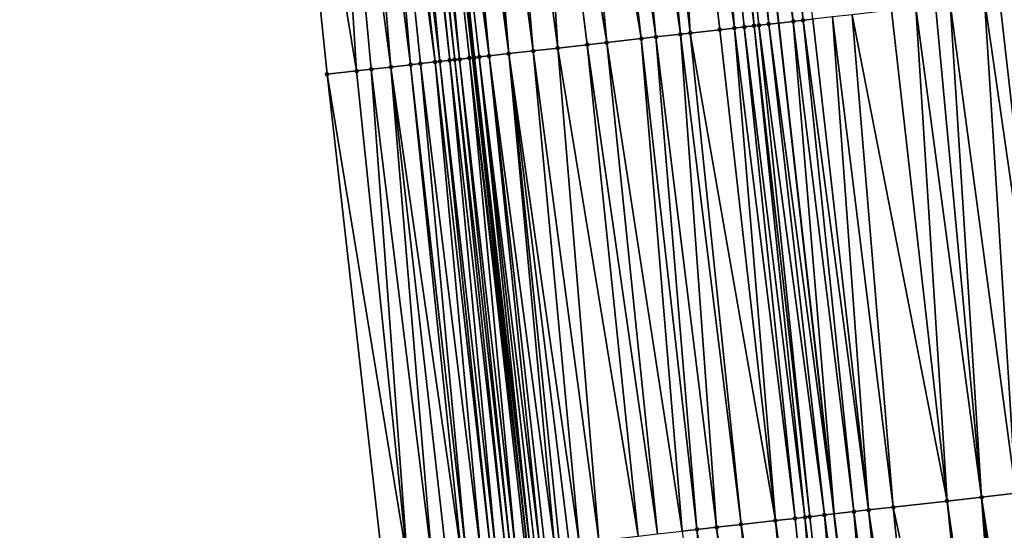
# Model space of a CAD drawing. Header units: feet. Extents: x 2004186 to 2014793, y 836912 to 864902.
# Tile 302 of 656: x 2010671 to 2010711, y 846562 to 846583. Entities that reach past the tile are written whole.
import ezdxf

# ---------------------------------------------------------------- set-up
doc = ezdxf.new("R2010")
doc.units = ezdxf.units.FT
doc.header["$LTSCALE"] = 100
doc.header["$MEASUREMENT"] = 0
for name, color, linetype, lineweight in [('EP_Travel Lane', 5, 'Continuous', 40), ('GPL_Skip Line', 2, 'Continuous', 40), ('Road Shots', 4, 'Continuous', 200), ('Road X-Section', 30, 'Continuous', 13)]:
    doc.layers.add(name, color=color, linetype=linetype, lineweight=lineweight)
doc.layers.add('I-77 SB_MM21-27-Surface-Border', color=7, linetype='Continuous')
doc.layers.add('I-77 SB_MM21-27-Surface-TIN', color=7, linetype='Continuous')

msp = doc.modelspace()

# ---------------------------------------------------------------- linework, layer by layer
at = {"layer": 'EP_Travel Lane'}
msp.add_polyline3d([(2010710.427281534, 846358.6636826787, 431.0598790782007), (2010708.84415915, 846378.5418675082, 431.2301920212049), (2010707.228482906, 846398.4750796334, 431.3984264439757), (2010705.61283548, 846418.4079362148, 431.5364268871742), (2010703.896541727, 846438.0590206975, 431.6706154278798), (2010702.005175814, 846457.9392202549, 431.8047084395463), (2010700.094050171, 846477.8456789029, 431.9339933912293), (2010698.182698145, 846497.7544955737, 432.1145469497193), (2010696.287928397, 846517.469890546, 432.2982350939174), (2010693.752455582, 846541.2357531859, 432.4414229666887), (2010691.53815431, 846561.1124940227, 432.5625172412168), (2010689.323838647, 846580.9893640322, 432.6556785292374), (2010687.109523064, 846600.8662333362, 432.7490151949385), (2010684.916266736, 846620.3862473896, 432.8704048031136), (2010682.365556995, 846640.2227027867, 432.9656242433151), (2010679.814833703, 846660.0592635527, 433.0354573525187), (2010677.264115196, 846679.8957871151, 433.1142516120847), (2010674.736842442, 846699.3669876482, 433.2019053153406)], dxfattribs=at)
at = {"layer": 'GPL_Skip Line'}
msp.add_polyline3d([(2010722.607946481, 846359.6180831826, 431.5534392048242), (2010721.029251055, 846379.5256798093, 431.7345156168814), (2010719.424851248, 846399.4601499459, 431.8844150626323), (2010717.820472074, 846419.3943637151, 432.0229026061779), (2010716.12549704, 846439.1858124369, 432.1563313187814), (2010714.296203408, 846459.0866051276, 432.3097081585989), (2010712.452399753, 846478.9998033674, 432.4492745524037), (2010710.60849604, 846498.9140822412, 432.6238982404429), (2010708.69003976, 846518.7259031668, 432.820283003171), (2010706.192759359, 846542.6460683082, 432.9817465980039), (2010703.951951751, 846562.519834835, 433.0951502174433), (2010701.711127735, 846582.3937468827, 433.1770790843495), (2010699.470299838, 846602.2676933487, 433.2515744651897), (2010697.235068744, 846621.9658725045, 433.3646820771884), (2010694.713833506, 846641.8061821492, 433.4433922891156), (2010692.192604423, 846661.6464433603, 433.533691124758), (2010689.671370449, 846681.4867430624, 433.6147614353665), (2010687.142786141, 846701.1469352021, 433.692900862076)], dxfattribs=at)
at = {"layer": 'I-77 SB_MM21-27-Surface-Border', "color": 3, "linetype": 'ByBlock', "lineweight": -2}
msp.add_polyline3d([(2010704.709131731, 846358.2158184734, 430.8054678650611), (2010703.322665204, 846378.0962043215, 430.9856400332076), (2010703.30105716, 846398.1580388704, 431.221363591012), (2010701.086626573, 846418.0423083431, 431.3410494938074), (2010698.992224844, 846437.6072583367, 431.4564328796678), (2010696.943988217, 846457.466916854, 431.5765682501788), (2010694.680344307, 846477.3401428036, 431.7026668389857), (2010692.814656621, 846497.2538801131, 431.8571424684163), (2010690.896616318, 846516.9242575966, 432.0285049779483), (2010687.93363266, 846540.5762063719, 432.1644652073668), (2010685.676783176, 846560.4480897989, 432.2909430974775), (2010683.419924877, 846580.3200508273, 432.4006376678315), (2010681.361785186, 846600.2146153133, 432.5028884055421), (2010679.541490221, 846619.6971818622, 432.6227180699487), (2010677.39120826, 846639.5849781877, 432.7353014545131), (2010676.629557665, 846659.6508278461, 432.9056721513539), (2010673.884149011, 846679.4623075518, 432.9953123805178), (2010670.968931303, 846698.8263281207, 433.0674297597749)], dxfattribs=at)
at = {"layer": 'I-77 SB_MM21-27-Surface-TIN', "color": 128, "linetype": 'ByBlock', "lineweight": -2}
for points in [[(2010698.849744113, 846602.197366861, 433.2195364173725), (2010701.305351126, 846582.3477441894, 433.1597053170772), (2010699.470299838, 846602.2676933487, 433.2515744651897)], [(2010700.240839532, 846602.355017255, 433.2913558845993), (2010699.470299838, 846602.2676933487, 433.2515744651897), (2010702.298986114, 846582.4603920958, 433.2022488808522)], [(2010701.305351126, 846582.3477441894, 433.1597053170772), (2010701.711127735, 846582.3937468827, 433.1770790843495), (2010699.470299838, 846602.2676933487, 433.2515744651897)], [(2010702.298986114, 846582.4603920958, 433.2022488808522), (2010699.470299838, 846602.2676933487, 433.2515744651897), (2010701.711127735, 846582.3937468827, 433.1770790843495)], [(2010700.638292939, 846602.4000815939, 433.3072531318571), (2010700.240839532, 846602.355017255, 433.2913558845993), (2010702.69644124, 846582.5054412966, 433.2214211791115)], [(2010700.240839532, 846602.355017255, 433.2913558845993), (2010702.298986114, 846582.4603920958, 433.2022488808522), (2010702.69644124, 846582.5054412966, 433.2214211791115)], [(2010700.638292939, 846602.4000815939, 433.3072531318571), (2010702.69644124, 846582.5054412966, 433.2214211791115), (2010703.093893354, 846582.5505170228, 433.2348555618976)], [(2010695.868844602, 846601.8593751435, 433.1022917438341), (2010694.87521082, 846601.7467166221, 433.0620454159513), (2010697.728267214, 846581.9421937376, 433.0104399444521)], [(2010697.061201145, 846601.9946005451, 433.1429780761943), (2010695.868844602, 846601.8593751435, 433.1022917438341), (2010698.125721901, 846581.9872468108, 433.0287745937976)], [(2010695.868844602, 846601.8593751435, 433.1022917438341), (2010697.728267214, 846581.9421937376, 433.0104399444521), (2010698.125721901, 846581.9872468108, 433.0287745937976)], [(2010698.253566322, 846602.1297499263, 433.2001091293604), (2010697.061201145, 846601.9946005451, 433.1429780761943), (2010699.914259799, 846582.1900577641, 433.0956787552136)], [(2010697.061201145, 846601.9946005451, 433.1429780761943), (2010699.318078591, 846582.1224709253, 433.0697405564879), (2010699.914259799, 846582.1900577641, 433.0956787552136)], [(2010697.061201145, 846601.9946005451, 433.1429780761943), (2010698.125721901, 846581.9872468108, 433.0287745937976), (2010699.318078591, 846582.1224709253, 433.0697405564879)], [(2010698.849744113, 846602.197366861, 433.2195364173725), (2010698.253566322, 846602.1297499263, 433.2001091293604), (2010700.709173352, 846582.2801271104, 433.1403086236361)], [(2010698.253566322, 846602.1297499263, 433.2001091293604), (2010700.311716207, 846582.2350956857, 433.1172909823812), (2010700.709173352, 846582.2801271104, 433.1403086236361)], [(2010698.253566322, 846602.1297499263, 433.2001091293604), (2010699.914259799, 846582.1900577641, 433.0956787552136), (2010700.311716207, 846582.2350956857, 433.1172909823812)], [(2010698.849744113, 846602.197366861, 433.2195364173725), (2010700.709173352, 846582.2801271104, 433.1403086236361), (2010700.907899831, 846582.302661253, 433.1478306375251)], [(2010698.849744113, 846602.197366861, 433.2195364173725), (2010700.907899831, 846582.302661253, 433.1478306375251), (2010701.305351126, 846582.3477441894, 433.1597053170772)], [(2010692.887948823, 846601.5213505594, 432.9921567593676), (2010691.496864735, 846601.363600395, 432.9419195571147), (2010694.747366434, 846581.6042131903, 432.8907759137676)], [(2010693.88157812, 846601.6340485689, 433.0238610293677), (2010692.887948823, 846601.5213505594, 432.9921567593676), (2010696.138448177, 846581.761984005, 432.9365474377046)], [(2010692.887948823, 846601.5213505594, 432.9921567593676), (2010694.747366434, 846581.6042131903, 432.8907759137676), (2010696.138448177, 846581.761984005, 432.9365474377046)], [(2010694.87521082, 846601.7467166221, 433.0620454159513), (2010693.88157812, 846601.6340485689, 433.0238610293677), (2010696.734628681, 846581.8295770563, 432.9611417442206)], [(2010693.88157812, 846601.6340485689, 433.0238610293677), (2010696.138448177, 846581.761984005, 432.9365474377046), (2010696.734628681, 846581.8295770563, 432.9611417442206)], [(2010694.87521082, 846601.7467166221, 433.0620454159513), (2010696.734628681, 846581.8295770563, 432.9611417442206), (2010697.728267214, 846581.9421937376, 433.0104399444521)], [(2010688.515969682, 846601.0255694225, 432.8331665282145), (2010688.118513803, 846600.9805268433, 432.8125622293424), (2010690.772833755, 846581.1535575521, 432.7344489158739)], [(2010689.112147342, 846601.0931875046, 432.8523456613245), (2010688.515969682, 846601.0255694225, 432.8331665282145), (2010690.772833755, 846581.1535575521, 432.7344489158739)], [(2010690.105778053, 846601.2058730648, 432.8867429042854), (2010689.112147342, 846601.0931875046, 432.8523456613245), (2010691.76646571, 846581.2662321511, 432.7712183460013)], [(2010689.112147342, 846601.0931875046, 432.8523456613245), (2010690.772833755, 846581.1535575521, 432.7344489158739), (2010691.76646571, 846581.2662321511, 432.7712183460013)], [(2010691.496864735, 846601.363600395, 432.9419195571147), (2010690.105778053, 846601.2058730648, 432.8867429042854), (2010692.760100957, 846581.3788777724, 432.814256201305)], [(2010690.105778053, 846601.2058730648, 432.8867429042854), (2010691.76646571, 846581.2662321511, 432.7712183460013), (2010692.760100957, 846581.3788777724, 432.814256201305)], [(2010691.496864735, 846601.363600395, 432.9419195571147), (2010693.952459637, 846581.514084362, 432.8590131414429), (2010694.747366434, 846581.6042131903, 432.8907759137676)], [(2010691.496864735, 846601.363600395, 432.9419195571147), (2010692.760100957, 846581.3788777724, 432.814256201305), (2010693.952459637, 846581.514084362, 432.8590131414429)], [(2010685.137597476, 846600.642683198, 432.663286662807), (2010684.342692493, 846600.5525383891, 432.6349816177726), (2010686.798288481, 846580.7030128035, 432.5541343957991)], [(2010685.535054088, 846600.6877193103, 432.6852899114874), (2010685.137597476, 846600.642683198, 432.663286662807), (2010687.791924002, 846580.8156560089, 432.5976948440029)], [(2010685.137597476, 846600.642683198, 432.663286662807), (2010687.195744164, 846580.7480571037, 432.5743667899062), (2010687.791924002, 846580.8156560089, 432.5976948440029)], [(2010685.137597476, 846600.642683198, 432.663286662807), (2010686.798288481, 846580.7030128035, 432.5541343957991), (2010687.195744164, 846580.7480571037, 432.5743667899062)], [(2010686.131240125, 846600.7552636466, 432.7204216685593), (2010685.535054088, 846600.6877193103, 432.6852899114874), (2010687.990652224, 846580.8381748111, 432.6085352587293)], [(2010685.535054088, 846600.6877193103, 432.6852899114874), (2010687.791924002, 846580.8156560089, 432.5976948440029), (2010687.990652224, 846580.8381748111, 432.6085352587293)], [(2010686.32996775, 846600.7777876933, 432.7301274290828), (2010686.131240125, 846600.7552636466, 432.7204216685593), (2010688.388110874, 846580.8831929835, 432.6344196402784)], [(2010686.131240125, 846600.7552636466, 432.7204216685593), (2010687.990652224, 846580.8381748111, 432.6085352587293), (2010688.388110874, 846580.8831929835, 432.6344196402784)], [(2010686.528693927, 846600.8003245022, 432.7370724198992), (2010686.32996775, 846600.7777876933, 432.7301274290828), (2010688.586838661, 846580.9057156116, 432.6444325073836)], [(2010686.32996775, 846600.7777876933, 432.7301274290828), (2010688.388110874, 846580.8831929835, 432.6344196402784), (2010688.586838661, 846580.9057156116, 432.6444325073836)], [(2010686.926142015, 846600.8454356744, 432.7428387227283), (2010686.528693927, 846600.8003245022, 432.7370724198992), (2010688.785563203, 846580.9282668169, 432.6482634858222)], [(2010686.528693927, 846600.8003245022, 432.7370724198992), (2010688.586838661, 846580.9057156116, 432.6444325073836), (2010688.785563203, 846580.9282668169, 432.6482634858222)], [(2010686.926142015, 846600.8454356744, 432.7428387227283), (2010689.323838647, 846580.9893640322, 432.6556785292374), (2010687.109523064, 846600.8662333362, 432.7490151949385)], [(2010686.926142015, 846600.8454356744, 432.7428387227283), (2010689.18301, 846580.9733893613, 432.6515702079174), (2010689.323838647, 846580.9893640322, 432.6556785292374)], [(2010686.926142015, 846600.8454356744, 432.7428387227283), (2010688.785563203, 846580.9282668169, 432.6482634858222), (2010689.18301, 846580.9733893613, 432.6515702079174)], [(2010687.12486806, 846600.867973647, 432.7495320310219), (2010687.109523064, 846600.8662333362, 432.7490151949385), (2010689.381735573, 846580.9959314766, 432.6573675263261)], [(2010689.381735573, 846580.9959314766, 432.6573675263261), (2010687.109523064, 846600.8662333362, 432.7490151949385), (2010689.323838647, 846580.9893640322, 432.6556785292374)], [(2010687.323596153, 846600.8904935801, 432.7601276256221), (2010687.12486806, 846600.867973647, 432.7495320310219), (2010689.381735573, 846580.9959314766, 432.6573675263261)], [(2010688.118513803, 846600.9805268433, 432.8125622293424), (2010687.323596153, 846600.8904935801, 432.7601276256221), (2010689.977924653, 846581.0634490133, 432.6982971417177)], [(2010687.323596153, 846600.8904935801, 432.7601276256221), (2010689.580464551, 846581.0184436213, 432.6696481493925), (2010689.977924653, 846581.0634490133, 432.6982971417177)], [(2010687.323596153, 846600.8904935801, 432.7601276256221), (2010689.381735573, 846580.9959314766, 432.6573675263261), (2010689.580464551, 846581.0184436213, 432.6696481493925)], [(2010688.118513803, 846600.9805268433, 432.8125622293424), (2010689.977924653, 846581.0634490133, 432.6982971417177), (2010690.772833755, 846581.1535575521, 432.7344489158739)], [(2010683.349055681, 846600.4399065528, 432.5889627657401), (2010681.361785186, 846600.2146153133, 432.5028884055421), (2010684.612288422, 846580.455214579, 432.4546612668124)], [(2010684.342692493, 846600.5525383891, 432.6349816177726), (2010683.349055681, 846600.4399065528, 432.5889627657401), (2010686.003376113, 846580.612933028, 432.5117605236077)], [(2010683.349055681, 846600.4399065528, 432.5889627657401), (2010685.208467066, 846580.5228240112, 432.4757121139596), (2010686.003376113, 846580.612933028, 432.5117605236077)], [(2010683.349055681, 846600.4399065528, 432.5889627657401), (2010684.612288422, 846580.455214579, 432.4546612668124), (2010685.208467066, 846580.5228240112, 432.4757121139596)], [(2010684.342692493, 846600.5525383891, 432.6349816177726), (2010686.003376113, 846580.612933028, 432.5117605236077), (2010686.798288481, 846580.7030128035, 432.5541343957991)], [(2010681.361785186, 846600.2146153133, 432.5028884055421), (2010683.419924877, 846580.3200508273, 432.4006376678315), (2010684.612288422, 846580.455214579, 432.4546612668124)], [(2010711.44039661, 846583.4970292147, 433.5338630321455), (2010710.645487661, 846583.4069193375, 433.4980007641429), (2010712.902360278, 846563.534832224, 433.4155823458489)], [(2010708.062045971, 846583.1139530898, 433.4050589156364), (2010707.267142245, 846583.0237972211, 433.3791454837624), (2010709.921465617, 846563.1967978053, 433.3075716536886)], [(2010708.658224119, 846583.1815668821, 433.4251665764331), (2010708.062045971, 846583.1139530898, 433.4050589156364), (2010709.921465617, 846563.1967978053, 433.3075716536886)], [(2010710.049309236, 846583.3393079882, 433.477364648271), (2010708.658224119, 846583.1815668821, 433.4251665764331), (2010711.312548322, 846563.3545601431, 433.3551769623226)], [(2010708.658224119, 846583.1815668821, 433.4251665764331), (2010709.921465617, 846563.1967978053, 433.3075716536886), (2010711.312548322, 846563.3545601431, 433.3551769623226)], [(2010710.645487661, 846583.4069193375, 433.4980007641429), (2010710.049309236, 846583.3393079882, 433.477364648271), (2010712.902360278, 846563.534832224, 433.4155823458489)], [(2010710.049309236, 846583.3393079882, 433.477364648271), (2010711.312548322, 846563.3545601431, 433.3551769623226), (2010712.902360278, 846563.534832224, 433.4155823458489)], [(2010704.683698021, 846582.730853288, 433.2813765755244), (2010703.888794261, 846582.6406977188, 433.2553983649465), (2010706.344393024, 846562.7911476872, 433.1798657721)], [(2010706.273507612, 846582.9111461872, 433.3372785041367), (2010704.683698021, 846582.730853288, 433.2813765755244), (2010708.53037853, 846563.0390740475, 433.2516207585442)], [(2010704.683698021, 846582.730853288, 433.2813765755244), (2010706.344393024, 846562.7911476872, 433.1798657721), (2010708.53037853, 846563.0390740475, 433.2516207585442)], [(2010707.267142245, 846583.0237972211, 433.3791454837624), (2010706.273507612, 846582.9111461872, 433.3372785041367), (2010708.53037853, 846563.0390740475, 433.2516207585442)], [(2010707.267142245, 846583.0237972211, 433.3791454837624), (2010708.53037853, 846563.0390740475, 433.2516207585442), (2010709.921465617, 846563.1967978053, 433.3075716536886)], [(2010700.709173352, 846582.2801271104, 433.1403086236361), (2010700.311716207, 846582.2350956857, 433.1172909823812), (2010702.76732447, 846562.3854620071, 433.0598526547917)], [(2010700.907899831, 846582.302661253, 433.1478306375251), (2010700.709173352, 846582.2801271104, 433.1403086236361), (2010702.966050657, 846562.4079987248, 433.0668176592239)], [(2010700.709173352, 846582.2801271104, 433.1403086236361), (2010702.76732447, 846562.3854620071, 433.0598526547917), (2010702.966050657, 846562.4079987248, 433.0668176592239)], [(2010701.305351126, 846582.3477441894, 433.1597053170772), (2010700.907899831, 846582.302661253, 433.1478306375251), (2010703.562223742, 846562.4756570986, 433.0772815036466)], [(2010700.907899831, 846582.302661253, 433.1478306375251), (2010702.966050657, 846562.4079987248, 433.0668176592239), (2010703.562223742, 846562.4756570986, 433.0772815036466)], [(2010701.305351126, 846582.3477441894, 433.1597053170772), (2010703.951951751, 846562.519834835, 433.0951502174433), (2010701.711127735, 846582.3937468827, 433.1770790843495)], [(2010701.305351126, 846582.3477441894, 433.1597053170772), (2010703.562223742, 846562.4756570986, 433.0772815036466), (2010703.951951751, 846562.519834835, 433.0951502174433)], [(2010702.298986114, 846582.4603920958, 433.2022488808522), (2010701.711127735, 846582.3937468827, 433.1770790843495), (2010703.951951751, 846562.519834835, 433.0951502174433)], [(2010702.69644124, 846582.5054412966, 433.2214211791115), (2010702.298986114, 846582.4603920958, 433.2022488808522), (2010704.754587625, 846562.6108178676, 433.1319504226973)], [(2010702.298986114, 846582.4603920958, 433.2022488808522), (2010703.951951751, 846562.519834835, 433.0951502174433), (2010704.754587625, 846562.6108178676, 433.1319504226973)], [(2010703.093893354, 846582.5505170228, 433.2348555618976), (2010702.69644124, 846582.5054412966, 433.2214211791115), (2010705.350765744, 846562.6784319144, 433.1520030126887)], [(2010702.69644124, 846582.5054412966, 433.2214211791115), (2010704.754587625, 846562.6108178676, 433.1319504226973), (2010705.350765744, 846562.6784319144, 433.1520030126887)], [(2010703.888794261, 846582.6406977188, 433.2553983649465), (2010703.093893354, 846582.5505170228, 433.2348555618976), (2010705.350765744, 846562.6784319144, 433.1520030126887)], [(2010703.888794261, 846582.6406977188, 433.2553983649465), (2010705.350765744, 846562.6784319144, 433.1520030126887), (2010706.344393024, 846562.7911476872, 433.1798657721)], [(2010697.728267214, 846581.9421937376, 433.0104399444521), (2010696.734628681, 846581.8295770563, 432.9611417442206), (2010699.190236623, 846561.9799461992, 432.9030929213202)], [(2010698.125721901, 846581.9872468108, 433.0287745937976), (2010697.728267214, 846581.9421937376, 433.0104399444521), (2010700.183873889, 846562.0925740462, 432.9499757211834)], [(2010697.728267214, 846581.9421937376, 433.0104399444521), (2010699.190236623, 846561.9799461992, 432.9030929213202), (2010700.183873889, 846562.0925740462, 432.9499757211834)], [(2010699.318078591, 846582.1224709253, 433.0697405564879), (2010698.125721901, 846581.9872468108, 433.0287745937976), (2010701.574958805, 846562.2503169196, 433.0017915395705)], [(2010698.125721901, 846581.9872468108, 433.0287745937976), (2010700.183873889, 846562.0925740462, 432.9499757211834), (2010701.574958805, 846562.2503169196, 433.0017915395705)], [(2010699.914259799, 846582.1900577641, 433.0956787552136), (2010699.318078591, 846582.1224709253, 433.0697405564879), (2010701.574958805, 846562.2503169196, 433.0017915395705)], [(2010700.311716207, 846582.2350956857, 433.1172909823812), (2010699.914259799, 846582.1900577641, 433.0956787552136), (2010702.36986799, 846562.3404247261, 433.0381017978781)], [(2010699.914259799, 846582.1900577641, 433.0956787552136), (2010701.574958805, 846562.2503169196, 433.0017915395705), (2010702.36986799, 846562.3404247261, 433.0381017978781)], [(2010700.311716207, 846582.2350956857, 433.1172909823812), (2010702.36986799, 846562.3404247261, 433.0381017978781), (2010702.76732447, 846562.3854620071, 433.0598526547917)], [(2010693.952459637, 846581.514084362, 432.8590131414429), (2010692.760100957, 846581.3788777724, 432.814256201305), (2010696.010614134, 846561.6193895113, 432.78499174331)], [(2010694.747366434, 846581.6042131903, 432.8907759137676), (2010693.952459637, 846581.514084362, 432.8590131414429), (2010696.805520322, 846561.7095237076, 432.8155933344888)], [(2010693.952459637, 846581.514084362, 432.8590131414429), (2010696.010614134, 846561.6193895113, 432.78499174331), (2010696.805520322, 846561.7095237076, 432.8155933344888)], [(2010696.138448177, 846581.761984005, 432.9365474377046), (2010694.747366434, 846581.6042131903, 432.8907759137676), (2010697.799151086, 846561.8222087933, 432.8500943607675)], [(2010694.747366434, 846581.6042131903, 432.8907759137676), (2010696.805520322, 846561.7095237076, 432.8155933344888), (2010697.799151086, 846561.8222087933, 432.8500943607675)], [(2010696.734628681, 846581.8295770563, 432.9611417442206), (2010696.138448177, 846581.761984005, 432.9365474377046), (2010698.395329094, 846561.8898238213, 432.8699347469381)], [(2010696.138448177, 846581.761984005, 432.9365474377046), (2010697.799151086, 846561.8222087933, 432.8500943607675), (2010698.395329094, 846561.8898238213, 432.8699347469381)], [(2010696.734628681, 846581.8295770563, 432.9611417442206), (2010698.395329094, 846561.8898238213, 432.8699347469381), (2010699.190236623, 846561.9799461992, 432.9030929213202)], [(2010690.772833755, 846581.1535575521, 432.7344489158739), (2010689.977924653, 846581.0634490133, 432.6982971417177), (2010692.632254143, 846561.2363957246, 432.6383760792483)], [(2010691.76646571, 846581.2662321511, 432.7712183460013), (2010690.772833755, 846581.1535575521, 432.7344489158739), (2010693.625891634, 846561.3490215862, 432.6856883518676)], [(2010690.772833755, 846581.1535575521, 432.7344489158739), (2010693.228439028, 846561.3039501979, 432.6713156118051), (2010693.625891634, 846561.3490215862, 432.6856883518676)], [(2010690.772833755, 846581.1535575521, 432.7344489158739), (2010692.830984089, 846561.2588993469, 432.652500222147), (2010693.228439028, 846561.3039501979, 432.6713156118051)], [(2010690.772833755, 846581.1535575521, 432.7344489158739), (2010692.632254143, 846561.2363957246, 432.6383760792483), (2010692.830984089, 846561.2588993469, 432.652500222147)], [(2010692.760100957, 846581.3788777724, 432.814256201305), (2010691.76646571, 846581.2662321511, 432.7712183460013), (2010694.420799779, 846561.4391385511, 432.7200174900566)], [(2010691.76646571, 846581.2662321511, 432.7712183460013), (2010693.625891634, 846561.3490215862, 432.6856883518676), (2010694.420799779, 846561.4391385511, 432.7200174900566)], [(2010692.760100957, 846581.3788777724, 432.814256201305), (2010694.420799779, 846561.4391385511, 432.7200174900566), (2010696.010614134, 846561.6193895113, 432.78499174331)], [(2010686.798288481, 846580.7030128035, 432.5541343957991), (2010686.003376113, 846580.612933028, 432.5117605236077), (2010688.856425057, 846560.8084757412, 432.4459798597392)], [(2010687.195744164, 846580.7480571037, 432.5743667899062), (2010686.798288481, 846580.7030128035, 432.5541343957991), (2010689.055153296, 846560.8309943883, 432.4568538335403)], [(2010686.798288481, 846580.7030128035, 432.5541343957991), (2010688.856425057, 846560.8084757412, 432.4459798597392), (2010689.055153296, 846560.8309943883, 432.4568538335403)], [(2010687.791924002, 846580.8156560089, 432.5976948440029), (2010687.195744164, 846580.7480571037, 432.5743667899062), (2010689.651330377, 846560.8986175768, 432.4749289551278)], [(2010687.195744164, 846580.7480571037, 432.5743667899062), (2010689.055153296, 846560.8309943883, 432.4568538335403), (2010689.651330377, 846560.8986175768, 432.4749289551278)], [(2010687.990652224, 846580.8381748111, 432.6085352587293), (2010687.791924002, 846580.8156560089, 432.5976948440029), (2010690.048786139, 846560.9436611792, 432.4953124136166)], [(2010687.791924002, 846580.8156560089, 432.5976948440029), (2010689.651330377, 846560.8986175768, 432.4749289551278), (2010690.048786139, 846560.9436611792, 432.4953124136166)], [(2010688.388110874, 846580.8831929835, 432.6344196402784), (2010687.990652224, 846580.8381748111, 432.6085352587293), (2010690.247515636, 846560.9661687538, 432.5085815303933)], [(2010687.990652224, 846580.8381748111, 432.6085352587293), (2010690.048786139, 846560.9436611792, 432.4953124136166), (2010690.247515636, 846560.9661687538, 432.5085815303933)], [(2010688.586838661, 846580.9057156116, 432.6444325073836), (2010688.388110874, 846580.8831929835, 432.6344196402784), (2010690.644977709, 846561.0111567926, 432.5409844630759)], [(2010688.388110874, 846580.8831929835, 432.6344196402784), (2010690.247515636, 846560.9661687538, 432.5085815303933), (2010690.644977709, 846561.0111567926, 432.5409844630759)], [(2010688.785563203, 846580.9282668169, 432.6482634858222), (2010688.586838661, 846580.9057156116, 432.6444325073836), (2010690.843707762, 846561.0336594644, 432.5553142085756)], [(2010688.586838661, 846580.9057156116, 432.6444325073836), (2010690.644977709, 846561.0111567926, 432.5409844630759), (2010690.843707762, 846561.0336594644, 432.5553142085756)], [(2010689.18301, 846580.9733893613, 432.6515702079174), (2010688.785563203, 846580.9282668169, 432.6482634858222), (2010691.042432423, 846561.0562096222, 432.5593718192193)], [(2010688.785563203, 846580.9282668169, 432.6482634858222), (2010690.843707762, 846561.0336594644, 432.5553142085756), (2010691.042432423, 846561.0562096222, 432.5593718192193)], [(2010689.18301, 846580.9733893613, 432.6515702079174), (2010691.53815431, 846561.1124940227, 432.5625172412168), (2010689.323838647, 846580.9893640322, 432.6556785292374)], [(2010689.18301, 846580.9733893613, 432.6515702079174), (2010691.43987818, 846561.1013413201, 432.5606984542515), (2010691.53815431, 846561.1124940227, 432.5625172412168)], [(2010689.18301, 846580.9733893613, 432.6515702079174), (2010691.042432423, 846561.0562096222, 432.5593718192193), (2010691.43987818, 846561.1013413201, 432.5606984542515)], [(2010689.381735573, 846580.9959314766, 432.6573675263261), (2010689.323838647, 846580.9893640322, 432.6556785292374), (2010691.638602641, 846561.1238932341, 432.5643762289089)], [(2010691.638602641, 846561.1238932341, 432.5643762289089), (2010689.323838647, 846580.9893640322, 432.6556785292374), (2010691.53815431, 846561.1124940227, 432.5625172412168)], [(2010689.580464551, 846581.0184436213, 432.6696481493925), (2010689.381735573, 846580.9959314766, 432.6573675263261), (2010691.638602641, 846561.1238932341, 432.5643762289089)], [(2010689.977924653, 846581.0634490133, 432.6982971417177), (2010689.580464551, 846581.0184436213, 432.6696481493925), (2010692.036066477, 846561.1688657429, 432.6001384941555)], [(2010689.580464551, 846581.0184436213, 432.6696481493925), (2010691.837333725, 846561.1463868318, 432.5806688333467), (2010692.036066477, 846561.1688657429, 432.6001384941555)], [(2010689.580464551, 846581.0184436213, 432.6696481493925), (2010691.638602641, 846561.1238932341, 432.5643762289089), (2010691.837333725, 846561.1463868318, 432.5806688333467)], [(2010689.977924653, 846581.0634490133, 432.6982971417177), (2010692.234797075, 846561.1913636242, 432.6155045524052), (2010692.632254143, 846561.2363957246, 432.6383760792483)], [(2010689.977924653, 846581.0634490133, 432.6982971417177), (2010692.036066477, 846561.1688657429, 432.6001384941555), (2010692.234797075, 846561.1913636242, 432.6155045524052)], [(2010684.612288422, 846580.455214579, 432.4546612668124), (2010683.419924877, 846580.3200508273, 432.4006376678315), (2010686.67042034, 846560.5607185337, 432.3376338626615)], [(2010683.419924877, 846580.3200508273, 432.4006376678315), (2010685.676783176, 846560.4480897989, 432.2909430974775), (2010686.67042034, 846560.5607185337, 432.3376338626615)], [(2010685.208467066, 846580.5228240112, 432.4757121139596), (2010684.612288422, 846580.455214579, 432.4546612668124), (2010686.67042034, 846560.5607185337, 432.3376338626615)], [(2010686.003376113, 846580.612933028, 432.5117605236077), (2010685.208467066, 846580.5228240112, 432.4757121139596), (2010687.664056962, 846560.6733520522, 432.383289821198)], [(2010685.208467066, 846580.5228240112, 432.4757121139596), (2010686.67042034, 846560.5607185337, 432.3376338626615), (2010687.664056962, 846560.6733520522, 432.383289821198)], [(2010686.003376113, 846580.612933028, 432.5117605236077), (2010688.260239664, 846560.740925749, 432.4120709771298), (2010688.856425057, 846560.8084757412, 432.4459798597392)], [(2010686.003376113, 846580.612933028, 432.5117605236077), (2010687.664056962, 846560.6733520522, 432.383289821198), (2010688.260239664, 846560.740925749, 432.4120709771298)], [(2010711.38341636, 846543.2347146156, 433.164674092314), (2010709.921465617, 846563.1967978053, 433.3075716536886), (2010708.53037853, 846563.0390740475, 433.2516207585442)], [(2010712.9732255, 846543.4150114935, 433.219715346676), (2010711.312548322, 846563.3545601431, 433.3551769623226), (2010709.921465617, 846563.1967978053, 433.3075716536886)], [(2010712.9732255, 846543.4150114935, 433.219715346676), (2010709.921465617, 846563.1967978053, 433.3075716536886), (2010712.178321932, 846543.3248542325, 433.1941031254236)], [(2010712.178321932, 846543.3248542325, 433.1941031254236), (2010709.921465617, 846563.1967978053, 433.3075716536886), (2010711.38341636, 846543.2347146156, 433.164674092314)], [(2010708.402522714, 846542.8966712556, 433.0585977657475), (2010706.344393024, 846562.7911476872, 433.1798657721), (2010705.350765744, 846562.6784319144, 433.1520030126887)], [(2010710.588509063, 846543.1445901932, 433.131958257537), (2010708.53037853, 846563.0390740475, 433.2516207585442), (2010706.344393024, 846562.7911476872, 433.1798657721)], [(2010710.588509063, 846543.1445901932, 433.131958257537), (2010706.344393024, 846562.7911476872, 433.1798657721), (2010708.402522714, 846542.8966712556, 433.0585977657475)], [(2010711.38341636, 846543.2347146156, 433.164674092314), (2010708.53037853, 846563.0390740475, 433.2516207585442), (2010710.985962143, 846543.1896574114, 433.1472330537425)], [(2010710.985962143, 846543.1896574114, 433.1472330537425), (2010708.53037853, 846563.0390740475, 433.2516207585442), (2010710.588509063, 846543.1445901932, 433.131958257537)], [(2010704.427996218, 846542.4459611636, 432.9140501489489), (2010702.36986799, 846562.3404247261, 433.0381017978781), (2010701.574958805, 846562.2503169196, 433.0017915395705)], [(2010704.427996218, 846542.4459611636, 432.9140501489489), (2010702.76732447, 846562.3854620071, 433.0598526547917), (2010702.36986799, 846562.3404247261, 433.0381017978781)], [(2010705.222905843, 846542.5360650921, 432.9511992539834), (2010702.966050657, 846562.4079987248, 433.0668176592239), (2010702.76732447, 846562.3854620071, 433.0598526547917)], [(2010705.222905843, 846542.5360650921, 432.9511992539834), (2010702.76732447, 846562.3854620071, 433.0598526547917), (2010704.427996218, 846542.4459611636, 432.9140501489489)], [(2010705.222905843, 846542.5360650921, 432.9511992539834), (2010703.562223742, 846562.4756570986, 433.0772815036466), (2010702.966050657, 846562.4079987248, 433.0668176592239)], [(2010703.562223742, 846562.4756570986, 433.0772815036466), (2010706.192759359, 846542.6460683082, 432.9817465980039), (2010703.951951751, 846562.519834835, 433.0951502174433)], [(2010705.819081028, 846542.6037049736, 432.9656633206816), (2010706.192759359, 846542.6460683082, 432.9817465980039), (2010703.562223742, 846562.4756570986, 433.0772815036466)], [(2010705.819081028, 846542.6037049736, 432.9656633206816), (2010703.562223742, 846562.4756570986, 433.0772815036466), (2010705.222905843, 846542.5360650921, 432.9511992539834)], [(2010706.415260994, 846542.6713027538, 432.9892346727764), (2010704.754587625, 846562.6108178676, 433.1319504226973), (2010703.951951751, 846562.519834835, 433.0951502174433)], [(2010706.21653507, 846542.6487637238, 432.9827699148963), (2010703.951951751, 846562.519834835, 433.0951502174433), (2010706.192759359, 846542.6460683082, 432.9817465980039)], [(2010706.415260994, 846542.6713027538, 432.9892346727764), (2010703.951951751, 846562.519834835, 433.0951502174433), (2010706.21653507, 846542.6487637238, 432.9827699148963)], [(2010707.408894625, 846542.7839626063, 433.0291940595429), (2010705.350765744, 846562.6784319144, 433.1520030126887), (2010704.754587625, 846562.6108178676, 433.1319504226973)], [(2010707.408894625, 846542.7839626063, 433.0291940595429), (2010704.754587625, 846562.6108178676, 433.1319504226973), (2010706.812715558, 846542.7163569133, 433.00733435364)], [(2010706.812715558, 846542.7163569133, 433.00733435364), (2010704.754587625, 846562.6108178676, 433.1319504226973), (2010706.415260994, 846542.6713027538, 432.9892346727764)], [(2010708.402522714, 846542.8966712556, 433.0585977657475), (2010705.350765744, 846562.6784319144, 433.1520030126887), (2010707.408894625, 846542.7839626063, 433.0291940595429)], [(2010701.447091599, 846542.1080144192, 432.7870739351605), (2010699.190236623, 846561.9799461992, 432.9030929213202), (2010698.395329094, 846561.8898238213, 432.8699347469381)], [(2010702.043274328, 846542.175587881, 432.8159058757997), (2010700.183873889, 846562.0925740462, 432.9499757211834), (2010699.190236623, 846561.9799461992, 432.9030929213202)], [(2010702.043274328, 846542.175587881, 432.8159058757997), (2010699.190236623, 846561.9799461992, 432.9030929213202), (2010701.447091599, 846542.1080144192, 432.7870739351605)], [(2010703.43436216, 846542.3333050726, 432.8732770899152), (2010701.574958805, 846562.2503169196, 433.0017915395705), (2010700.183873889, 846562.0925740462, 432.9499757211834)], [(2010703.43436216, 846542.3333050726, 432.8732770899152), (2010700.183873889, 846562.0925740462, 432.9499757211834), (2010702.043274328, 846542.175587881, 432.8159058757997)], [(2010704.427996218, 846542.4459611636, 432.9140501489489), (2010701.574958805, 846562.2503169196, 433.0017915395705), (2010703.831816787, 846542.3783586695, 432.8914985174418)], [(2010703.831816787, 846542.3783586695, 432.8914985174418), (2010701.574958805, 846562.2503169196, 433.0017915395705), (2010703.43436216, 846542.3333050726, 432.8732770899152)], [(2010700.453456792, 846541.9953649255, 432.7448738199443), (2010698.395329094, 846561.8898238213, 432.8699347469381), (2010697.799151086, 846561.8222087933, 432.8500943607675)], [(2010701.447091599, 846542.1080144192, 432.7870739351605), (2010698.395329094, 846561.8898238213, 432.8699347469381), (2010700.453456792, 846541.9953649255, 432.7448738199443)]]:
    msp.add_3dface(points, dxfattribs=at)
at = {"layer": 'Road Shots', "lineweight": 100}
for p in [(2010700.709173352, 846582.2801271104, 433.1403086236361), (2010700.907899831, 846582.302661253, 433.1478306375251), (2010701.305351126, 846582.3477441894, 433.1597053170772), (2010702.298986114, 846582.4603920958, 433.2022488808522), (2010702.69644124, 846582.5054412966, 433.2214211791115), (2010697.728267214, 846581.9421937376, 433.0104399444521), (2010698.125721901, 846581.9872468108, 433.0287745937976), (2010699.318078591, 846582.1224709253, 433.0697405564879), (2010699.914259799, 846582.1900577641, 433.0956787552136), (2010700.311716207, 846582.2350956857, 433.1172909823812), (2010693.952459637, 846581.514084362, 432.8590131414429), (2010694.747366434, 846581.6042131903, 432.8907759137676), (2010696.138448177, 846581.761984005, 432.9365474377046), (2010696.734628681, 846581.8295770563, 432.9611417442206), (2010690.772833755, 846581.1535575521, 432.7344489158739), (2010691.76646571, 846581.2662321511, 432.7712183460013), (2010692.760100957, 846581.3788777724, 432.814256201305), (2010686.798288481, 846580.7030128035, 432.5541343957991), (2010687.195744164, 846580.7480571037, 432.5743667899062), (2010687.791924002, 846580.8156560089, 432.5976948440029), (2010687.990652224, 846580.8381748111, 432.6085352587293), (2010688.388110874, 846580.8831929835, 432.6344196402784), (2010688.586838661, 846580.9057156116, 432.6444325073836), (2010688.785563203, 846580.9282668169, 432.6482634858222), (2010689.18301, 846580.9733893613, 432.6515702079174), (2010689.381735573, 846580.9959314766, 432.6573675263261), (2010689.580464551, 846581.0184436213, 432.6696481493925), (2010689.977924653, 846581.0634490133, 432.6982971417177), (2010683.419924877, 846580.3200508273, 432.4006376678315), (2010684.612288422, 846580.455214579, 432.4546612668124), (2010685.208467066, 846580.5228240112, 432.4757121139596), (2010686.003376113, 846580.612933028, 432.5117605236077), (2010709.921465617, 846563.1967978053, 433.3075716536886), (2010706.344393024, 846562.7911476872, 433.1798657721), (2010708.53037853, 846563.0390740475, 433.2516207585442), (2010702.36986799, 846562.3404247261, 433.0381017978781), (2010702.76732447, 846562.3854620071, 433.0598526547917), (2010702.966050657, 846562.4079987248, 433.0668176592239), (2010703.562223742, 846562.4756570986, 433.0772815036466), (2010704.754587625, 846562.6108178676, 433.1319504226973), (2010705.350765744, 846562.6784319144, 433.1520030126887), (2010699.190236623, 846561.9799461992, 432.9030929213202), (2010700.183873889, 846562.0925740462, 432.9499757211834), (2010701.574958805, 846562.2503169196, 433.0017915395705), (2010698.395329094, 846561.8898238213, 432.8699347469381)]:
    msp.add_point(p, dxfattribs=at)
at = {"layer": 'Road X-Section', "extrusion": (-0.1128433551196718, 0.9936018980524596, 0.004652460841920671), "elevation": 614273.5613955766, "flags": 128}
msp.add_lwpolyline([(-2093372.482169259, -2425.509303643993), (-2093373.68216926, -2425.455279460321), (-2093374.28216926, -2425.434228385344), (-2093375.082169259, -2425.398179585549), (-2093375.88216926, -2425.355805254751), (-2093376.28216926, -2425.33557264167), (-2093376.882169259, -2425.312244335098), (-2093377.082169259, -2425.301403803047), (-2093377.48216926, -2425.275519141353), (-2093377.68216926, -2425.265506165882), (-2093377.88216926, -2425.26167514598), (-2093378.28216926, -2425.258368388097), (-2093378.482169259, -2425.252571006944), (-2093378.68216926, -2425.240290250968), (-2093379.08216926, -2425.211640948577), (-2093379.88216926, -2425.175488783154), (-2093380.882169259, -2425.138718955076), (-2093381.882169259, -2425.095680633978), (-2093383.08216926, -2425.050923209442), (-2093383.882169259, -2425.019160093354), (-2093385.282169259, -2424.973388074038), (-2093385.88216926, -2424.94879350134), (-2093386.88216926, -2424.899494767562), (-2093387.282169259, -2424.881159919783), (-2093388.482169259, -2424.840193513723), (-2093389.082169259, -2424.81425503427), (-2093389.48216926, -2424.792642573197), (-2093389.88216926, -2424.769624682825), (-2093390.082169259, -2424.762102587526), (-2093390.48216926, -2424.750227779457), (-2093391.48216926, -2424.707683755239), (-2093391.882169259, -2424.688511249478), (-2093392.282169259, -2424.675076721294), (-2093393.082169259, -2424.654533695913), (-2093393.88216926, -2424.628555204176), (-2093395.482169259, -2424.572652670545), (-2093396.48216926, -2424.530785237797), (-2093397.282169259, -2424.504871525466), (-2093397.882169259, -2424.484763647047), (-2093399.28216926, -2424.432565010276), (-2093399.882169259, -2424.411928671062), (-2093400.68216926, -2424.376066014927), (-2093401.28216926, -2424.346228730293), (-2093401.68216926, -2424.330987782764), (-2093402.482169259, -2424.308198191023), (-2093403.28216926, -2424.283713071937), (-2093403.68216926, -2424.264926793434), (-2093404.682169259, -2424.228674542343), (-2093405.88216926, -2424.180942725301), (-2093407.282169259, -2424.120830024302), (-2093408.282169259, -2424.083040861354), (-2093409.28216926, -2424.041895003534), (-2093411.08216926, -2423.975779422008), (-2093412.882169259, -2423.903489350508), (-2093413.48216926, -2423.883518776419), (-2093413.88216926, -2423.873063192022), (-2093414.28216926, -2423.858309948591), (-2093414.48216926, -2423.854218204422), (-2093414.682169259, -2423.852587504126), (-2093414.88216926, -2423.842956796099), (-2093415.08216926, -2423.827258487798), (-2093415.48216926, -2423.793282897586), (-2093415.68216926, -2423.787666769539), (-2093415.882169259, -2423.789538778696), (-2093416.08216926, -2423.786951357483), (-2093416.28216926, -2423.77814123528), (-2093416.48216926, -2423.76711851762), (-2093416.882169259, -2423.756548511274), (-2093417.082169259, -2423.744473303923), (-2093417.28216926, -2423.734748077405), (-2093418.68216926, -2423.690292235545), (-2093418.882169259, -2423.682638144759), (-2093419.68216926, -2423.659635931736), (-2093420.682169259, -2423.625581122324), (-2093421.28216926, -2423.613089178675), (-2093421.48216926, -2423.607194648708)], dxfattribs=at)
at = {"layer": 'Road X-Section', "extrusion": (-0.1128433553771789, 0.9936018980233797, 0.004652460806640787), "elevation": 614253.5608531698, "flags": 128}
msp.add_lwpolyline([(-2093372.482328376, -2425.525924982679), (-2093373.482328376, -2425.479233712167), (-2093374.482328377, -2425.4335772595), (-2093375.082328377, -2425.404795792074), (-2093375.682328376, -2425.370886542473), (-2093375.882328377, -2425.360012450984), (-2093376.482328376, -2425.341937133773), (-2093376.882328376, -2425.321553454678), (-2093377.082328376, -2425.30828419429), (-2093377.482328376, -2425.275880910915), (-2093377.682328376, -2425.261551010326), (-2093377.882328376, -2425.257493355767), (-2093378.282328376, -2425.256166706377), (-2093378.482328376, -2425.252488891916), (-2093378.682328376, -2425.236196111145), (-2093378.882328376, -2425.216726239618), (-2093379.082328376, -2425.201360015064), (-2093379.482328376, -2425.178488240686), (-2093379.682328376, -2425.164363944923), (-2093380.082328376, -2425.145548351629), (-2093380.482328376, -2425.131175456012), (-2093381.282328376, -2425.096845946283), (-2093382.882328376, -2425.031870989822), (-2093383.682328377, -2425.001269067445), (-2093384.682328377, -2424.966767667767), (-2093385.282328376, -2424.946927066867), (-2093386.082328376, -2424.913768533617), (-2093387.082328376, -2424.866885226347), (-2093388.482328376, -2424.815068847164), (-2093389.282328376, -2424.778758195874), (-2093389.682328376, -2424.757007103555), (-2093389.882328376, -2424.750042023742), (-2093390.482328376, -2424.73957806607), (-2093391.682328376, -2424.684908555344), (-2093392.282328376, -2424.664855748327), (-2093393.282328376, -2424.636992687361), (-2093395.482328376, -2424.565236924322), (-2093396.882328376, -2424.509285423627), (-2093398.282328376, -2424.461679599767), (-2093399.882328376, -2424.401273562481), (-2093400.882328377, -2424.359948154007), (-2093401.282328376, -2424.341470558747), (-2093401.882328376, -2424.319313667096), (-2093402.482328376, -2424.300772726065), (-2093402.882328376, -2424.28297737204), (-2093404.082328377, -2424.244487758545), (-2093406.482328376, -2424.152116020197), (-2093407.482328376, -2424.109747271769), (-2093409.682328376, -2424.026556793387), (-2093411.682328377, -2423.952031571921), (-2093412.282328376, -2423.92973439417), (-2093413.482328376, -2423.880910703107), (-2093414.282328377, -2423.852058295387), (-2093414.482328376, -2423.847486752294), (-2093414.682328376, -2423.845291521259), (-2093414.882328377, -2423.831551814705), (-2093415.082328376, -2423.811324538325), (-2093415.282328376, -2423.799019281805), (-2093415.482328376, -2423.793059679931), (-2093415.882328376, -2423.796468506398), (-2093416.082328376, -2423.792696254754), (-2093416.482328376, -2423.775584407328), (-2093416.882328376, -2423.762482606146), (-2093417.282328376, -2423.736906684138), (-2093418.682328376, -2423.692936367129), (-2093419.682328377, -2423.661551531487), (-2093420.282328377, -2423.64339101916), (-2093421.482328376, -2423.606571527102)], dxfattribs=at)

doc.saveas('drawing.dxf')
